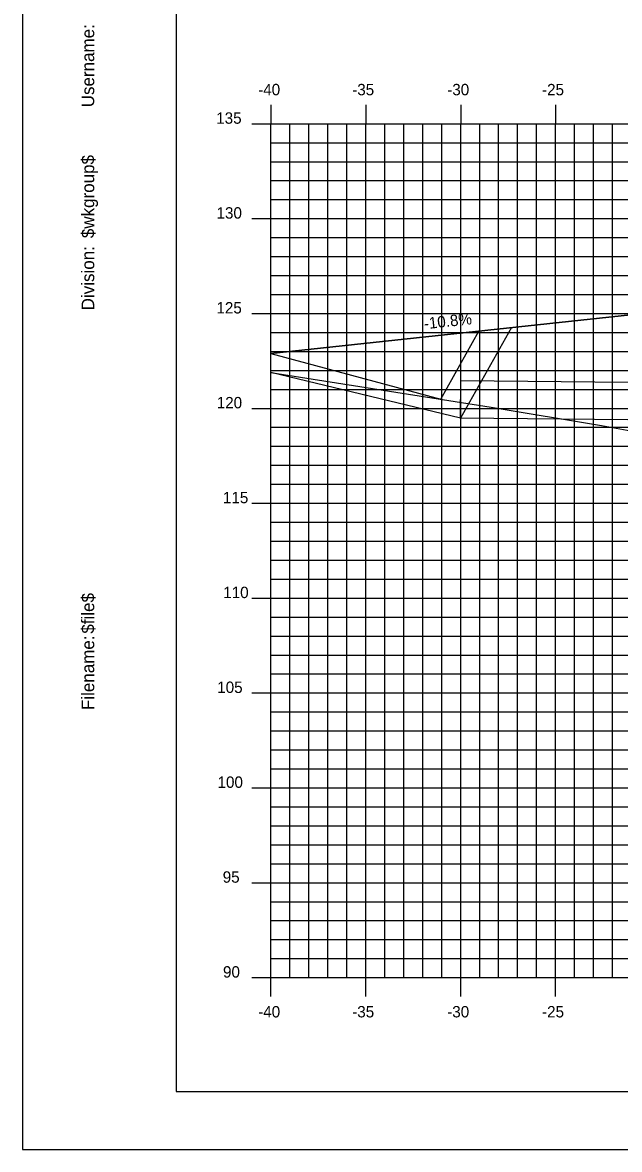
# Model space of a CAD drawing. Extents: x 850598 to 870284, y 366541 to 366651.
# Drawn here: x 863903.2 to 863934.7, y 366541.2 to 366600.6 of the extents above; entities that cross this region are included whole.
import ezdxf

# ---------------------------------------------------------------- set-up
doc = ezdxf.new("R2010")
doc.units = 0
for name, color, linetype in [('ANNOTATION', 7, 'Continuous'), ('BORDER', 7, 'Continuous'), ('D_Drainage_Culvert', 7, 'Continuous'), ('D_Roadway_Centerline', 7, 'Continuous'), ('D_Roadway_SlopeLines', 7, 'Continuous'), ('H_V ANNOTATION', 7, 'Continuous'), ('MAJOR', 7, 'Continuous'), ('MINOR', 7, 'Continuous'), ('PATTERNING', 7, 'Continuous'), ('PLOT BOUNDARY', 7, 'Continuous'), ('S_Roadway_Centerline', 7, 'Continuous')]:
    doc.layers.add(name, color=color, linetype=linetype)

msp = doc.modelspace()

# ---------------------------------------------------------------- linework, layer by layer
at = {"layer": 'BORDER'}
for p, q in [((863911.29, 366649.225), (863911.29, 366544.225)), ((863911.29, 366544.225), (864071.29, 366544.225))]:
    msp.add_line(p, q, dxfattribs=at)
at = {"layer": 'D_Drainage_Culvert'}
msp.add_lwpolyline([(863926.29, 366581.701), (863986.29, 366581.101), (863986.27, 366579.102), (863926.27, 366579.702)], close=True, dxfattribs=at)
at = {"layer": 'D_Roadway_Centerline'}
msp.add_lwpolyline([(863916.29, 366583.111), (863935.244, 366585.159), (863938.29, 366582.92), (863938.744, 366585.369), (863938.835, 366585.37), (863938.913, 366585.324), (863939.283, 366584.937), (863939.29, 366584.77), (863945.29, 366585.13), (863956.29, 366585.46), (863967.29, 366585.13), (863971.29, 366584.89), (863973.29, 366584.77), (863979.29, 366582.77), (864026.914, 366568.225), (864036.699, 366565.237), (864046.561, 366562.225), (864050.561, 366562.225)], dxfattribs=at)
at = {"layer": 'D_Roadway_SlopeLines'}
msp.add_lwpolyline([(863935.244, 366585.159), (863916.29, 366583.111)], dxfattribs=at)
at = {"layer": 'MAJOR'}
for p, q in [((863916.29, 366596.227), (863916.29, 366595.225)), ((863916.29, 366596.227), (863916.29, 366595.225)), ((863921.29, 366596.227), (863921.29, 366595.225)), ((863921.29, 366596.227), (863921.29, 366595.225)), ((863926.29, 366596.227), (863926.29, 366595.225)), ((863926.29, 366596.227), (863926.29, 366595.225)), ((863931.29, 366596.227), (863931.29, 366595.225)), ((863931.29, 366596.227), (863931.29, 366595.225)), ((863915.288, 366595.225), (863916.29, 366595.225)), ((863915.288, 366595.225), (863916.29, 366595.225)), ((863916.29, 366595.225), (864056.29, 366595.225)), ((863916.29, 366550.225), (863916.29, 366595.225)), ((863916.29, 366550.225), (863916.29, 366595.225)), ((863916.29, 366595.225), (864056.29, 366595.225)), ((863916.29, 366595.225), (864056.29, 366595.225)), ((863916.29, 366550.225), (863916.29, 366595.225)), ((863916.29, 366550.225), (863916.29, 366595.225)), ((863916.29, 366595.225), (864056.29, 366595.225)), ((863921.29, 366550.225), (863921.29, 366595.225)), ((863921.29, 366550.225), (863921.29, 366595.225)), ((863926.29, 366550.225), (863926.29, 366595.225)), ((863926.29, 366550.225), (863926.29, 366595.225)), ((863931.29, 366550.225), (863931.29, 366595.225)), ((863931.29, 366550.225), (863931.29, 366595.225)), ((863915.288, 366590.225), (863916.29, 366590.225)), ((863915.288, 366590.225), (863916.29, 366590.225)), ((863916.29, 366590.225), (864056.29, 366590.225)), ((863916.29, 366590.225), (864056.29, 366590.225)), ((863915.288, 366585.225), (863916.29, 366585.225)), ((863915.288, 366585.225), (863916.29, 366585.225)), ((863916.29, 366585.225), (864056.29, 366585.225)), ((863916.29, 366585.225), (864056.29, 366585.225)), ((863915.288, 366580.225), (863916.29, 366580.225)), ((863915.288, 366580.225), (863916.29, 366580.225)), ((863916.29, 366580.225), (864056.29, 366580.225)), ((863916.29, 366580.225), (864056.29, 366580.225)), ((863915.288, 366575.225), (863916.29, 366575.225)), ((863915.288, 366575.225), (863916.29, 366575.225)), ((863916.29, 366575.225), (864056.29, 366575.225)), ((863916.29, 366575.225), (864056.29, 366575.225)), ((863915.288, 366570.225), (863916.29, 366570.225)), ((863915.288, 366570.225), (863916.29, 366570.225)), ((863916.29, 366570.225), (864056.29, 366570.225)), ((863916.29, 366570.225), (864056.29, 366570.225)), ((863915.288, 366565.225), (863916.29, 366565.225)), ((863915.288, 366565.225), (863916.29, 366565.225)), ((863916.29, 366565.225), (864056.29, 366565.225)), ((863916.29, 366565.225), (864056.29, 366565.225)), ((863915.288, 366560.225), (863916.29, 366560.225)), ((863915.288, 366560.225), (863916.29, 366560.225)), ((863916.29, 366560.225), (864056.29, 366560.225)), ((863916.29, 366560.225), (864056.29, 366560.225)), ((863915.288, 366555.225), (863916.29, 366555.225)), ((863915.288, 366555.225), (863916.29, 366555.225)), ((863916.29, 366555.225), (864056.29, 366555.225)), ((863916.29, 366555.225), (864056.29, 366555.225)), ((863915.288, 366550.225), (863916.29, 366550.225)), ((863915.288, 366550.225), (863916.29, 366550.225)), ((863916.29, 366550.225), (864056.29, 366550.225)), ((863916.29, 366550.225), (864056.29, 366550.225)), ((863916.29, 366549.223), (863916.29, 366550.225)), ((863916.29, 366550.225), (864056.29, 366550.225)), ((863916.29, 366550.225), (864056.29, 366550.225)), ((863916.29, 366549.223), (863916.29, 366550.225)), ((863921.29, 366549.223), (863921.29, 366550.225)), ((863921.29, 366549.223), (863921.29, 366550.225)), ((863926.29, 366549.223), (863926.29, 366550.225)), ((863926.29, 366549.223), (863926.29, 366550.225)), ((863931.29, 366549.223), (863931.29, 366550.225)), ((863931.29, 366549.223), (863931.29, 366550.225))]:
    msp.add_line(p, q, dxfattribs=at)
at = {"layer": 'MINOR'}
for p, q in [((863917.29, 366550.225), (863917.29, 366595.225)), ((863917.29, 366550.225), (863917.29, 366595.225)), ((863918.29, 366550.225), (863918.29, 366595.225)), ((863918.29, 366550.225), (863918.29, 366595.225)), ((863919.29, 366550.225), (863919.29, 366595.225)), ((863919.29, 366550.225), (863919.29, 366595.225)), ((863920.29, 366550.225), (863920.29, 366595.225)), ((863920.29, 366550.225), (863920.29, 366595.225)), ((863922.29, 366550.225), (863922.29, 366595.225)), ((863922.29, 366550.225), (863922.29, 366595.225)), ((863923.29, 366550.225), (863923.29, 366595.225)), ((863923.29, 366550.225), (863923.29, 366595.225)), ((863924.29, 366550.225), (863924.29, 366595.225)), ((863924.29, 366550.225), (863924.29, 366595.225)), ((863925.29, 366550.225), (863925.29, 366595.225)), ((863925.29, 366550.225), (863925.29, 366595.225)), ((863927.29, 366550.225), (863927.29, 366595.225)), ((863927.29, 366550.225), (863927.29, 366595.225)), ((863928.29, 366550.225), (863928.29, 366595.225)), ((863928.29, 366550.225), (863928.29, 366595.225)), ((863929.29, 366550.225), (863929.29, 366595.225)), ((863929.29, 366550.225), (863929.29, 366595.225)), ((863930.29, 366550.225), (863930.29, 366595.225)), ((863930.29, 366550.225), (863930.29, 366595.225)), ((863932.29, 366550.225), (863932.29, 366595.225)), ((863932.29, 366550.225), (863932.29, 366595.225)), ((863933.29, 366550.225), (863933.29, 366595.225)), ((863933.29, 366550.225), (863933.29, 366595.225)), ((863934.29, 366550.225), (863934.29, 366595.225)), ((863934.29, 366550.225), (863934.29, 366595.225)), ((863916.29, 366594.225), (864056.29, 366594.225)), ((863916.29, 366594.225), (863917.292, 366594.225)), ((863916.29, 366594.225), (864056.29, 366594.225)), ((863916.29, 366594.225), (863917.292, 366594.225)), ((863916.29, 366593.225), (864056.29, 366593.225)), ((863916.29, 366593.225), (863917.292, 366593.225)), ((863916.29, 366593.225), (864056.29, 366593.225)), ((863916.29, 366593.225), (863917.292, 366593.225)), ((863916.29, 366592.225), (864056.29, 366592.225)), ((863916.29, 366592.225), (863917.292, 366592.225)), ((863916.29, 366592.225), (864056.29, 366592.225)), ((863916.29, 366592.225), (863917.292, 366592.225)), ((863916.29, 366591.225), (864056.29, 366591.225)), ((863916.29, 366591.225), (863917.292, 366591.225)), ((863916.29, 366591.225), (864056.29, 366591.225)), ((863916.29, 366591.225), (863917.292, 366591.225)), ((863916.29, 366589.225), (864056.29, 366589.225)), ((863916.29, 366589.225), (863917.292, 366589.225)), ((863916.29, 366589.225), (864056.29, 366589.225)), ((863916.29, 366589.225), (863917.292, 366589.225)), ((863916.29, 366588.225), (864056.29, 366588.225)), ((863916.29, 366588.225), (863917.292, 366588.225)), ((863916.29, 366588.225), (864056.29, 366588.225)), ((863916.29, 366588.225), (863917.292, 366588.225)), ((863916.29, 366587.225), (864056.29, 366587.225)), ((863916.29, 366587.225), (863917.292, 366587.225)), ((863916.29, 366587.225), (864056.29, 366587.225)), ((863916.29, 366587.225), (863917.292, 366587.225)), ((863916.29, 366586.225), (864056.29, 366586.225)), ((863916.29, 366586.225), (863917.292, 366586.225)), ((863916.29, 366586.225), (864056.29, 366586.225)), ((863916.29, 366586.225), (863917.292, 366586.225)), ((863916.29, 366584.225), (864056.29, 366584.225)), ((863916.29, 366584.225), (863917.292, 366584.225)), ((863916.29, 366584.225), (864056.29, 366584.225)), ((863916.29, 366584.225), (863917.292, 366584.225)), ((863916.29, 366583.225), (864056.29, 366583.225)), ((863916.29, 366583.225), (863917.292, 366583.225)), ((863916.29, 366583.225), (864056.29, 366583.225)), ((863916.29, 366583.225), (863917.292, 366583.225)), ((863916.29, 366582.225), (864056.29, 366582.225)), ((863916.29, 366582.225), (863917.292, 366582.225)), ((863916.29, 366582.225), (864056.29, 366582.225)), ((863916.29, 366582.225), (863917.292, 366582.225)), ((863916.29, 366581.225), (864056.29, 366581.225)), ((863916.29, 366581.225), (863917.292, 366581.225)), ((863916.29, 366581.225), (864056.29, 366581.225)), ((863916.29, 366581.225), (863917.292, 366581.225)), ((863916.29, 366579.225), (864056.29, 366579.225)), ((863916.29, 366579.225), (863917.292, 366579.225)), ((863916.29, 366579.225), (864056.29, 366579.225)), ((863916.29, 366579.225), (863917.292, 366579.225)), ((863916.29, 366578.225), (864056.29, 366578.225)), ((863916.29, 366578.225), (863917.292, 366578.225)), ((863916.29, 366578.225), (864056.29, 366578.225)), ((863916.29, 366578.225), (863917.292, 366578.225)), ((863916.29, 366577.225), (864056.29, 366577.225)), ((863916.29, 366577.225), (863917.292, 366577.225)), ((863916.29, 366577.225), (864056.29, 366577.225)), ((863916.29, 366577.225), (863917.292, 366577.225)), ((863916.29, 366576.225), (864056.29, 366576.225)), ((863916.29, 366576.225), (863917.292, 366576.225)), ((863916.29, 366576.225), (864056.29, 366576.225)), ((863916.29, 366576.225), (863917.292, 366576.225)), ((863916.29, 366574.225), (864056.29, 366574.225)), ((863916.29, 366574.225), (863917.292, 366574.225)), ((863916.29, 366574.225), (864056.29, 366574.225)), ((863916.29, 366574.225), (863917.292, 366574.225)), ((863916.29, 366573.225), (864056.29, 366573.225)), ((863916.29, 366573.225), (863917.292, 366573.225)), ((863916.29, 366573.225), (864056.29, 366573.225)), ((863916.29, 366573.225), (863917.292, 366573.225)), ((863916.29, 366572.225), (864056.29, 366572.225)), ((863916.29, 366572.225), (863917.292, 366572.225)), ((863916.29, 366572.225), (864056.29, 366572.225)), ((863916.29, 366572.225), (863917.292, 366572.225)), ((863916.29, 366571.225), (864056.29, 366571.225)), ((863916.29, 366571.225), (863917.292, 366571.225)), ((863916.29, 366571.225), (864056.29, 366571.225)), ((863916.29, 366571.225), (863917.292, 366571.225)), ((863916.29, 366569.225), (864056.29, 366569.225)), ((863916.29, 366569.225), (863917.292, 366569.225)), ((863916.29, 366569.225), (864056.29, 366569.225)), ((863916.29, 366569.225), (863917.292, 366569.225)), ((863916.29, 366568.225), (864056.29, 366568.225)), ((863916.29, 366568.225), (863917.292, 366568.225)), ((863916.29, 366568.225), (864056.29, 366568.225)), ((863916.29, 366568.225), (863917.292, 366568.225)), ((863916.29, 366567.225), (864056.29, 366567.225)), ((863916.29, 366567.225), (863917.292, 366567.225)), ((863916.29, 366567.225), (864056.29, 366567.225)), ((863916.29, 366567.225), (863917.292, 366567.225)), ((863916.29, 366566.225), (864056.29, 366566.225)), ((863916.29, 366566.225), (863917.292, 366566.225)), ((863916.29, 366566.225), (864056.29, 366566.225)), ((863916.29, 366566.225), (863917.292, 366566.225)), ((863916.29, 366564.225), (864056.29, 366564.225)), ((863916.29, 366564.225), (863917.292, 366564.225)), ((863916.29, 366564.225), (864056.29, 366564.225)), ((863916.29, 366564.225), (863917.292, 366564.225)), ((863916.29, 366563.225), (864056.29, 366563.225)), ((863916.29, 366563.225), (863917.292, 366563.225)), ((863916.29, 366563.225), (864056.29, 366563.225)), ((863916.29, 366563.225), (863917.292, 366563.225)), ((863916.29, 366562.225), (864056.29, 366562.225)), ((863916.29, 366562.225), (863917.292, 366562.225)), ((863916.29, 366562.225), (864056.29, 366562.225)), ((863916.29, 366562.225), (863917.292, 366562.225)), ((863916.29, 366561.225), (864056.29, 366561.225)), ((863916.29, 366561.225), (863917.292, 366561.225)), ((863916.29, 366561.225), (864056.29, 366561.225)), ((863916.29, 366561.225), (863917.292, 366561.225)), ((863916.29, 366559.225), (864056.29, 366559.225)), ((863916.29, 366559.225), (863917.292, 366559.225)), ((863916.29, 366559.225), (864056.29, 366559.225)), ((863916.29, 366559.225), (863917.292, 366559.225)), ((863916.29, 366558.225), (864056.29, 366558.225)), ((863916.29, 366558.225), (863917.292, 366558.225)), ((863916.29, 366558.225), (864056.29, 366558.225)), ((863916.29, 366558.225), (863917.292, 366558.225)), ((863916.29, 366557.225), (864056.29, 366557.225)), ((863916.29, 366557.225), (863917.292, 366557.225)), ((863916.29, 366557.225), (864056.29, 366557.225)), ((863916.29, 366557.225), (863917.292, 366557.225)), ((863916.29, 366556.225), (864056.29, 366556.225)), ((863916.29, 366556.225), (863917.292, 366556.225)), ((863916.29, 366556.225), (864056.29, 366556.225)), ((863916.29, 366556.225), (863917.292, 366556.225)), ((863916.29, 366554.225), (864056.29, 366554.225)), ((863916.29, 366554.225), (863917.292, 366554.225)), ((863916.29, 366554.225), (864056.29, 366554.225)), ((863916.29, 366554.225), (863917.292, 366554.225)), ((863916.29, 366553.225), (864056.29, 366553.225)), ((863916.29, 366553.225), (863917.292, 366553.225)), ((863916.29, 366553.225), (864056.29, 366553.225)), ((863916.29, 366553.225), (863917.292, 366553.225)), ((863916.29, 366552.225), (864056.29, 366552.225)), ((863916.29, 366552.225), (863917.292, 366552.225)), ((863916.29, 366552.225), (864056.29, 366552.225)), ((863916.29, 366552.225), (863917.292, 366552.225)), ((863916.29, 366551.225), (864056.29, 366551.225)), ((863916.29, 366551.225), (863917.292, 366551.225)), ((863916.29, 366551.225), (864056.29, 366551.225)), ((863916.29, 366551.225), (863917.292, 366551.225))]:
    msp.add_line(p, q, dxfattribs=at)
at = {"layer": 'PATTERNING'}
msp.add_lwpolyline([(863916.29, 366583.111), (863925.234, 366580.706), (863927.246, 366584.294), (863928.961, 366584.48), (863926.27, 366579.702), (863916.29, 366582.118)], close=True, dxfattribs=at)
at = {"layer": 'PLOT BOUNDARY'}
msp.add_lwpolyline([(863903.197, 366541.166), (864073.197, 366541.166), (864073.197, 366651.166), (863903.197, 366651.166)], close=True, dxfattribs=at)
at = {"layer": 'S_Roadway_Centerline'}
msp.add_lwpolyline([(863916.29, 366582.118), (863927.898, 366580.285), (863933.702, 366579.317), (863941.055, 366577.981), (863951.132, 366576.526), (863954.018, 366574.679), (863954.238, 366574.433), (863957.613, 366575.939), (863957.756, 366576.141), (863962.515, 366576.318), (863967.27, 366576.438), (863974.343, 366578.261), (863980.519, 366580.164), (863984.281, 366581.052), (863985.43, 366581.186), (863987.005, 366581.291), (863987.013, 366581.291), (863988.523, 366581.425), (863990.979, 366581.624)], dxfattribs=at)

# ---------------------------------------------------------------- texts
at = {"layer": 'ANNOTATION'}
msp.add_text('-10.8%', height=0.6, rotation=6.16607, dxfattribs=at).set_placement((863924.378, 366584.39))
at = {"layer": 'BORDER'}
for s, p in [('Username:', (863906.975, 366596.093)), ('$wkgroup$', (863906.975, 366589.195)), ('Division:', (863906.975, 366585.391)), ('$file$', (863906.975, 366568.351)), ('Filename:', (863906.975, 366564.324))]:
    msp.add_text(s, height=0.6696, rotation=90, dxfattribs=at).set_placement(p)
at = {"layer": 'H_V ANNOTATION'}
for s, p in [('-40', (863915.615, 366596.725)), ('-35', (863920.57, 366596.725)), ('-30', (863925.578, 366596.725)), ('-25', (863930.575, 366596.725)), ('135', (863913.404, 366595.225)), ('130', (863913.42, 366590.225)), ('125', (863913.414, 366585.225)), ('120', (863913.43, 366580.225)), ('115', (863913.757, 366575.225)), ('110', (863913.773, 366570.225)), ('105', (863913.457, 366565.225)), ('100', (863913.473, 366560.225)), ('95', (863913.746, 366555.225)), ('90', (863913.762, 366550.225)), ('-40', (863915.615, 366548.125)), ('-35', (863920.57, 366548.125)), ('-30', (863925.578, 366548.125)), ('-25', (863930.575, 366548.125))]:
    msp.add_text(s, height=0.6, dxfattribs=at).set_placement(p)

doc.saveas('drawing.dxf')
